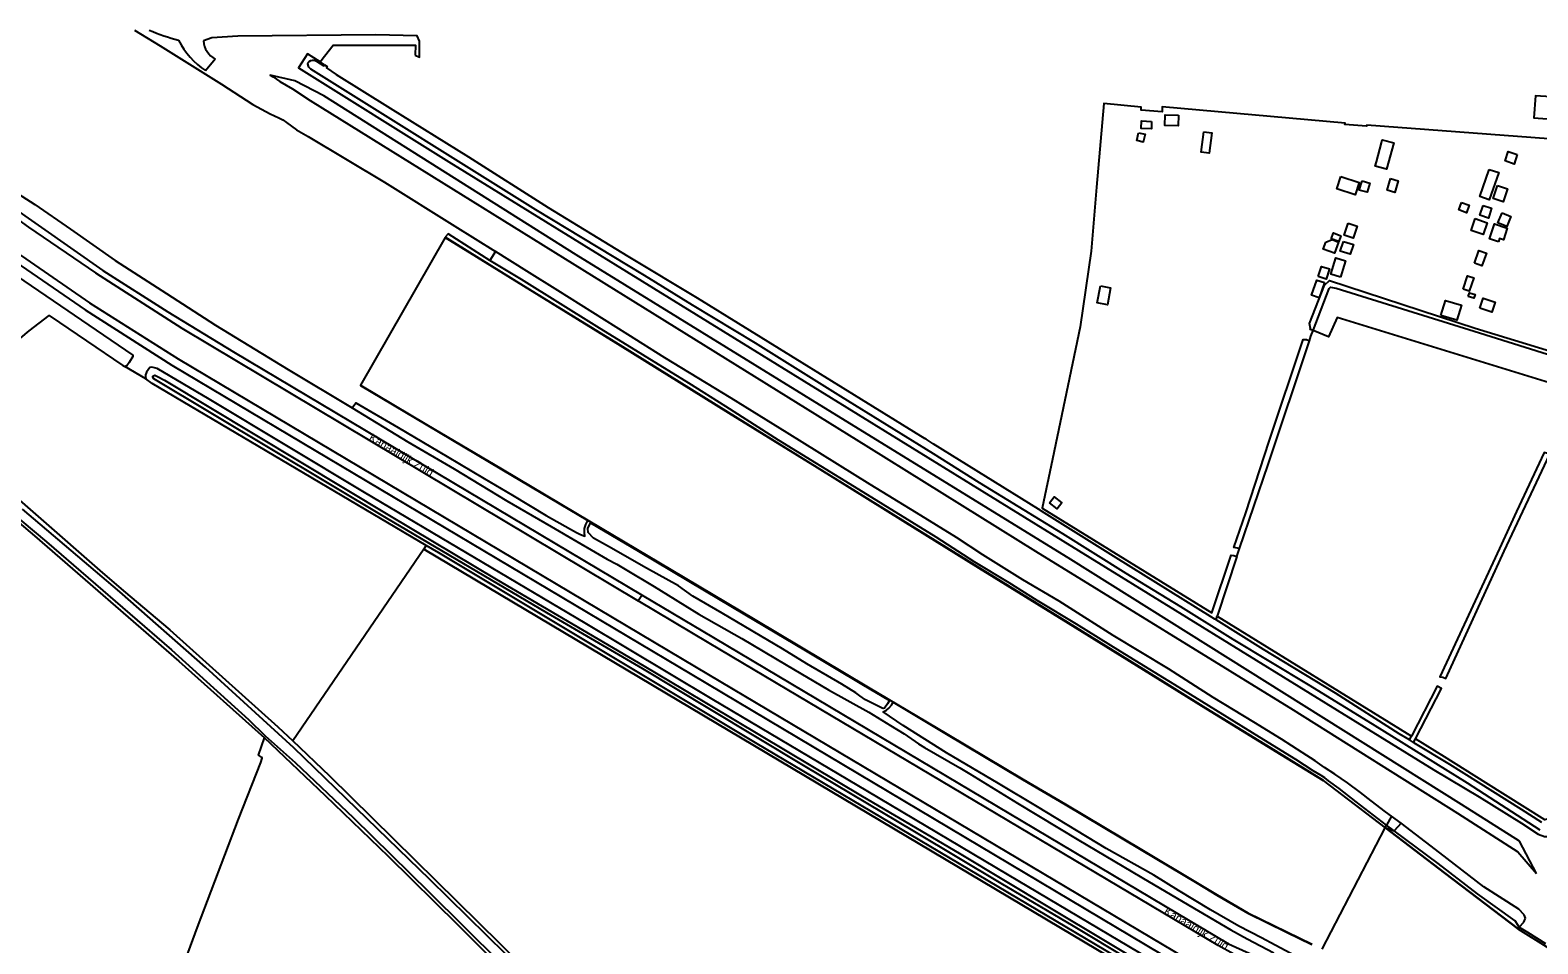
# Model space of a CAD drawing. Extents: x 124000 to 128010, y 398999 to 403000.
# Drawn here: x 124285.1 to 124760.1, y 402711.9 to 403000 of the extents above; entities that cross this region are included whole.
import ezdxf

# ---------------------------------------------------------------- set-up
doc = ezdxf.new("R2010")
doc.units = 0
for name, color, linetype in [('gg-afsc-muur', 7, 'Continuous'), ('gg-anno-openbare ruimte label', 7, 'Continuous'), ('gg-knt-BGT kruinlijn', 7, 'Continuous'), ('gt-grn-bladgrens', 7, 'Continuous'), ('gx-grn-maaiveld', 7, 'Continuous'), ('kenmerkpunt-x pandkandidaat', 7, 'Continuous')]:
    doc.layers.add(name, color=color, linetype=linetype)

msp = doc.modelspace()

# ---------------------------------------------------------------- linework, layer by layer
at = {"layer": 'gg-afsc-muur'}
msp.add_lwpolyline([(124565.53, 402569.05), (124638.31, 402602.47), (124677.36, 402676.7), (124409.1, 402836.39), (124367.85, 402775.92)], dxfattribs=at)
at = {"layer": 'gg-knt-BGT kruinlijn'}
for p, q in [((124441.58, 402924.05), (124431.77, 402930.16)), ((124451.35, 402917.94), (124441.58, 402924.05)), ((124473.39, 402904.08), (124451.35, 402917.94)), ((124485.1, 402896.74), (124473.39, 402904.08)), ((124505.97, 402883.99), (124485.1, 402896.74)), ((124386.61, 402880.89), (124404.09, 402870.22)), ((124523.57, 402873.05), (124505.97, 402883.99)), ((124549.77, 402856.74), (124523.57, 402873.05)), ((124404.09, 402870.22), (124418.69, 402861.65)), ((124418.69, 402861.65), (124435.33, 402851.62)), ((124564.37, 402847.87), (124549.77, 402856.74)), ((124435.33, 402851.62), (124449.3, 402843.47)), ((124576.96, 402840.09), (124564.37, 402847.87)), ((124449.3, 402843.47), (124457.39, 402838.76)), ((124457.39, 402838.76), (124463.09, 402835.46)), ((124585.29, 402834.59), (124576.96, 402840.09)), ((124463.09, 402835.46), (124466.87, 402833.22)), ((124466.87, 402833.22), (124469.93, 402831.62)), ((124597.84, 402826.7), (124585.29, 402834.59)), ((124469.93, 402831.62), (124472.55, 402830.05)), ((124472.55, 402830.05), (124481.68, 402824.6)), ((124481.68, 402824.6), (124495.74, 402815.92)), ((124609.27, 402819.96), (124597.84, 402826.7)), ((124626.32, 402809.2), (124609.27, 402819.96)), ((124495.74, 402815.92), (124509.34, 402808.18)), ((124643.71, 402798.59), (124626.32, 402809.2)), ((124509.34, 402808.18), (124523.28, 402799.95)), ((124523.28, 402799.95), (124536.66, 402792.06)), ((124657.8, 402789.59), (124643.71, 402798.59)), ((124536.66, 402792.06), (124549.34, 402784.96)), ((124670.58, 402781.83), (124657.8, 402789.59)), ((124549.34, 402784.96), (124556.2, 402780.77)), ((124556.2, 402780.77), (124560.43, 402778.19)), ((124679.33, 402776.43), (124670.58, 402781.83)), ((124560.43, 402778.19), (124565.03, 402775.02)), ((124685.82, 402772.22), (124679.33, 402776.43)), ((124565.03, 402775.02), (124566.87, 402773.82)), ((124566.87, 402773.82), (124578.02, 402767.47)), ((124689.94, 402769.64), (124685.82, 402772.22)), ((124578.02, 402767.47), (124581.18, 402765.59)), ((124692.94, 402767.54), (124689.94, 402769.64)), ((124696.13, 402765.4), (124692.94, 402767.54)), ((124581.18, 402765.59), (124596.2, 402756.28)), ((124700.16, 402762.69), (124696.13, 402765.4)), ((124704.28, 402759.61), (124700.16, 402762.69)), ((124707.56, 402757.05), (124704.28, 402759.61)), ((124712.14, 402753.59), (124707.56, 402757.05)), ((124596.2, 402756.28), (124615.53, 402744.64)), ((124713.99, 402752.22), (124712.14, 402753.59)), ((124717.05, 402749.96), (124713.99, 402752.22)), ((124729.26, 402740.65), (124717.05, 402749.96)), ((124615.53, 402744.64), (124637.69, 402731.5)), ((124743.06, 402729.91), (124729.26, 402740.65)), ((124637.69, 402731.5), (124653.15, 402722.38)), ((124754.14, 402722.87), (124743.06, 402729.91)), ((124653.15, 402722.38), (124663.34, 402716.38)), ((124755.75, 402721.09), (124754.14, 402722.87)), ((124755.7, 402718.76), (124756.22, 402720.02)), ((124756.22, 402720.02), (124755.75, 402721.09)), ((124663.34, 402716.38), (124668.51, 402713.5)), ((124754.25, 402717.18), (124755.7, 402718.76)), ((124668.51, 402713.5), (124676.94, 402709.16))]:
    msp.add_line(p, q, dxfattribs=at)
at = {"layer": 'gt-grn-bladgrens'}
for points in [[(124638.44, 402971.23), (124638.34, 402968.88), (124635.13, 402969.01), (124635.23, 402971.36), (124638.44, 402971.23)], [(124646.92, 402973.16), (124646.81, 402969.81), (124642.63, 402969.94), (124642.73, 402973.29), (124646.92, 402973.16)], [(124634.31, 402967.64), (124636.35, 402967.16), (124635.78, 402964.73), (124633.75, 402965.2), (124634.31, 402967.64)], [(124654.89, 402967.91), (124657.37, 402967.59), (124656.54, 402961.24), (124654.06, 402961.57), (124654.89, 402967.91)], [(124709.23, 402958.51), (124710.83, 402964.44), (124711.09, 402965.4), (124714.71, 402964.42), (124712.48, 402956.18), (124708.86, 402957.16), (124709.23, 402958.51)], [(124753.64, 402960.76), (124752.61, 402957.79), (124749.78, 402958.78), (124750.8, 402961.74), (124753.64, 402960.76)], [(124698.07, 402953.85), (124703.8, 402951.99), (124702.54, 402948.09), (124696.8, 402949.95), (124698.07, 402953.85)], [(124704.76, 402952.5), (124707.2, 402951.78), (124706.36, 402948.87), (124703.8, 402949.59), (124704.76, 402952.5)], [(124713.74, 402953.18), (124716.13, 402952.46), (124715.05, 402948.86), (124712.65, 402949.58), (124713.74, 402953.18)], [(124744.8, 402956.11), (124747.78, 402955.08), (124744.82, 402946.51), (124741.84, 402947.54), (124744.8, 402956.11)], [(124747.45, 402950.98), (124750.53, 402949.94), (124749.15, 402945.86), (124746.07, 402946.9), (124747.45, 402950.98)], [(124736.06, 402945.7), (124738.49, 402944.8), (124737.63, 402942.45), (124735.19, 402943.35), (124736.06, 402945.7)], [(124742.85, 402944.75), (124745.56, 402943.85), (124744.54, 402940.77), (124741.84, 402941.66), (124742.85, 402944.75)], [(124748.87, 402942.39), (124751.64, 402941.23), (124750.31, 402938.05), (124747.54, 402939.2), (124748.87, 402942.39)], [(124700.38, 402939.17), (124703.23, 402938.21), (124701.94, 402934.42), (124699.1, 402935.38), (124700.38, 402939.17)], [(124740.38, 402940.57), (124744.17, 402939.29), (124742.9, 402935.53), (124739.11, 402936.81), (124740.38, 402940.57)], [(124747.67, 402933.24), (124744.83, 402934.19), (124746.41, 402938.93), (124750.49, 402937.57), (124749.27, 402933.92), (124748.04, 402934.33), (124747.67, 402933.24)], [(124693.31, 402933.16), (124695.28, 402933.96), (124697.3, 402933.19), (124696.08, 402929.67), (124692.51, 402930.94), (124693.31, 402933.16)], [(124695, 402934.23), (124695.72, 402936.1), (124698.07, 402935.2), (124697.36, 402933.33), (124695, 402934.23)], [(124698.85, 402933.41), (124702, 402932.42), (124701.03, 402929.34), (124697.88, 402930.33), (124698.85, 402933.41)], [(124697.96, 402922.09), (124694.85, 402923.02), (124696.42, 402928.24), (124699.53, 402927.31), (124699.11, 402925.92), (124697.96, 402922.09)], [(124740.12, 402926.51), (124741.55, 402930.49), (124743.9, 402929.64), (124742.47, 402925.67), (124740.12, 402926.51)], [(124690.94, 402922.32), (124691.93, 402925.51), (124694.46, 402924.72), (124693.46, 402921.53), (124690.94, 402922.32)], [(124622.29, 402919.37), (124625.49, 402918.79), (124624.51, 402913.44), (124621.31, 402914.02), (124622.29, 402919.37)], [(124692.86, 402920.4), (124691.19, 402915.61), (124688.83, 402916.43), (124690.5, 402921.22), (124692.86, 402920.4)], [(124736.6, 402918.36), (124737.99, 402922.58), (124739.89, 402921.95), (124738.5, 402917.74), (124736.6, 402918.36)], [(124729.57, 402910.08), (124730.98, 402914.78), (124736.01, 402913.26), (124734.6, 402908.57), (124729.57, 402910.08)], [(124738.16, 402916.04), (124738.55, 402917.23), (124740.31, 402916.65), (124739.92, 402915.47), (124738.16, 402916.04)], [(124741.84, 402912.32), (124742.9, 402915.5), (124746.69, 402914.23), (124745.62, 402911.05), (124741.84, 402912.32)], [(124606.28, 402851.01), (124607.76, 402852.86), (124610.11, 402850.99), (124608.62, 402849.13), (124606.28, 402851.01)]]:
    msp.add_lwpolyline(points, dxfattribs=at)
at = {"layer": 'gx-grn-maaiveld'}
for p, q in [((124343.43, 402990.89), (124340.37, 402987.22)), ((124377.89, 402989.11), (124376.47, 402990.01)), ((124415.85, 402934.62), (124389.2, 402888.07)), ((124415.91, 402934.7), (124415.85, 402934.62)), ((124431.77, 402930.16), (124429.93, 402927.41)), ((124321.59, 402890.03), (124314.94, 402893.98)), ((124409.1, 402836.39), (124367.85, 402775.92)), ((124409.9, 402837.57), (124409.1, 402836.39)), ((124665.28, 402834.08), (124659.12, 402815.2)), ((124665.28, 402834.08), (124666.11, 402836.53)), ((124477.9, 402821.9), (124476.7, 402820.08)), ((124658.75, 402814.06), (124659.12, 402815.2)), ((124659.12, 402815.2), (124720.29, 402777.39)), ((124719.68, 402776.23), (124720.29, 402777.39)), ((124720.97, 402775.45), (124721.56, 402776.6)), ((124713.99, 402752.22), (124712.46, 402749.39)), ((124692.11, 402710.28), (124711.96, 402748.55)), ((124712.02, 402748.63), (124711.96, 402748.55)), ((124712.02, 402748.63), (124712.46, 402749.39)), ((124712.02, 402748.63), (124714.82, 402747.59)), ((124714.82, 402747.59), (124712.46, 402749.39)), ((124717.05, 402749.96), (124714.82, 402747.59)), ((124753.93, 402716.69), (124753.87, 402716.61)), ((124782.91, 402698.47), (124753.87, 402716.61)), ((124754.25, 402717.18), (124753.93, 402716.69))]:
    msp.add_line(p, q, dxfattribs=at)
for points in [[(124177.09, 403000), (124201.04, 402980.26), (124201.21, 402979.46), (124201.06, 402978.81), (124200.35, 402977.63), (124199.48, 402976.7), (124198.83, 402976.53), (124205.66, 402971.29), (124205.33, 402971.77), (124205.48, 402972.74), (124205.78, 402973.13), (124206.35, 402973.85), (124207.07, 402974.53), (124207.71, 402974.7), (124208.36, 402974.55), (124278.51, 402924.15), (124317.47, 402897.55), (124317.48, 402897.07), (124316.26, 402895.2), (124315.58, 402894.15), (124314.94, 402893.98)], [(124185.05, 403000), (124205.46, 402982.49), (124227.88, 402964.98), (124252.06, 402947.14), (124277.29, 402929.12), (124302.4, 402911.83), (124329.76, 402894.35), (124493.58, 402796.84), (124655.63, 402700.24), (124683.08, 402683.99)], [(124189.44, 403000), (124207.96, 402984.68), (124224.59, 402971.51), (124250.18, 402951.8), (124273.41, 402934.91), (124303.77, 402914.06), (124331.75, 402896.36), (124494.98, 402799.16), (124656.76, 402702.88), (124684.55, 402686.41)], [(124203.6, 403000), (124222.23, 402984.89), (124241.95, 402969.25), (124258.36, 402956.93), (124257.55, 402955.93), (124256.78, 402956.44), (124256.16, 402955.47), (124258.63, 402953.76), (124259.26, 402954.71), (124258.52, 402955.25), (124259.27, 402956.25), (124264.29, 402952.48), (124284.62, 402937.93), (124305.65, 402923.48), (124332.89, 402906.08), (124476.7, 402820.08)], [(124207.02, 403000), (124226.77, 402983.96), (124268.23, 402952.11), (124308.04, 402924.26), (124328.44, 402911.14), (124349.17, 402898.63), (124477.9, 402821.9)], [(124318.03, 403000), (124326.06, 402995.05), (124345.35, 402982.94), (124355.3, 402976.6), (124360.75, 402973.58), (124363.43, 402972.3), (124364.72, 402971.68), (124365.87, 402970.88), (124368.99, 402968.62), (124372.66, 402966.43), (124396.7, 402952.06), (124418.86, 402938.22), (124431.77, 402930.16)], [(124406.37, 402992.06), (124407.81, 402991.48), (124407.76, 402996.48), (124407.01, 402998.16), (124393.9, 402998.57), (124350.57, 402998.06), (124342.34, 402997.59), (124339.75, 402996.6)], [(124376.47, 402990.01), (124377.84, 402991.77), (124380.54, 402995.23), (124406.48, 402995.22), (124406.37, 402992.06)], [(124376.47, 402990.01), (124372.44, 402992.56), (124369.64, 402988.13), (124417.06, 402958.53), (124727.32, 402766.8), (124741.62, 402758.33), (124754.97, 402750), (124760.21, 402746.52), (124762.22, 402745.74), (124764.04, 402745.78), (124765.34, 402746.64)], [(124760.8, 402747.83), (124737.91, 402762.63), (124708.01, 402781.23), (124687.88, 402793.62), (124664.17, 402807.85), (124647.58, 402818.24), (124630.45, 402828.69), (124610.48, 402841.24), (124584.21, 402857.33), (124569.76, 402866.39), (124540.55, 402884.45), (124513.66, 402901.27), (124493.76, 402913.25), (124478.63, 402922.6), (124444.45, 402943.38), (124373.59, 402987.65), (124372.95, 402988.34), (124372.76, 402988.69), (124372.63, 402989.35), (124372.74, 402989.78), (124373.04, 402990.13), (124373.5, 402990.42), (124374.04, 402990.53), (124374.71, 402990.5), (124375.33, 402990.26), (124377.61, 402988.71), (124377.89, 402989.11)], [(124759.67, 402734.15), (124754.35, 402744.3), (124736.05, 402755.84), (124612.95, 402833.15), (124528.85, 402884.94), (124457.16, 402929.14), (124377.68, 402979.26), (124368.51, 402984.02), (124360.76, 402985.85), (124361.66, 402985.26), (124363.78, 402983.76), (124367.75, 402981.47), (124373.32, 402977.79), (124484.93, 402908.44), (124549.25, 402868.57), (124601.8, 402835.74), (124683.07, 402785.73), (124734.76, 402753.15), (124753.79, 402740.99), (124759.67, 402734.15)], [(124377.89, 402989.11), (124378.73, 402988.58), (124378.44, 402988.15), (124381.53, 402986.06), (124398.48, 402975.43), (124423.24, 402960.02), (124448.35, 402944.1), (124473.43, 402928.74), (124495.23, 402915.64), (124566.99, 402871.3)], [(124801.68, 402962.73), (124797.95, 402963.35), (124796.92, 402963.2), (124706.25, 402970.07), (124706.17, 402969.71), (124699.33, 402970.21), (124699.36, 402970.63), (124641.74, 402975.78), (124641.79, 402974.22), (124635.11, 402974.72), (124635.16, 402975.7), (124623.36, 402976.92), (124621.07, 402950.49), (124619.4, 402930.34), (124615.96, 402906.44), (124607.17, 402864.79), (124603.93, 402849.31), (124657.39, 402816.27), (124663.5, 402834.51), (124664.33, 402834.4), (124665.28, 402834.08)], [(124816.73, 402975.04), (124809.94, 402975.62), (124806.23, 402975.85), (124797.54, 402976.48), (124770.68, 402978.5), (124759.34, 402979.32), (124758.81, 402972.37), (124796.43, 402969.48), (124804.36, 402968.87)], [(124115.1, 402948.54), (124120.28, 402945.19), (124125.44, 402942.09), (124196.91, 402904.53), (124219.81, 402891.28), (124222.71, 402889.55), (124224.11, 402888.72), (124237.81, 402880.55), (124262.92, 402860.42), (124286.43, 402840.62), (124332, 402801.1), (124358.97, 402776.85)], [(124276.9, 402951.28), (124286.63, 402945.01), (124297.77, 402937.29), (124311.86, 402927.42), (124328.03, 402916.99), (124343.46, 402907), (124366.42, 402893), (124386.61, 402880.89)], [(124415.85, 402934.62), (124440.52, 402919.35), (124470.95, 402900.58), (124505.12, 402879.32), (124533.06, 402862.07), (124560.04, 402845.35), (124583.91, 402830.52), (124612.15, 402813.08), (124635.92, 402798.31), (124655.5, 402786.14), (124677.39, 402772.66), (124692.51, 402763.4), (124711.96, 402748.55)], [(124429.93, 402927.41), (124416.81, 402935.83), (124415.91, 402934.7)], [(124712.02, 402748.63), (124692.57, 402763.49), (124677.44, 402772.74), (124655.55, 402786.22), (124635.98, 402798.39), (124612.2, 402813.17), (124583.97, 402830.61), (124560.09, 402845.44), (124533.11, 402862.15), (124505.17, 402879.41), (124471, 402900.66), (124440.57, 402919.43), (124415.91, 402934.7)], [(124712.46, 402749.39), (124702.92, 402756.68), (124697.55, 402760.87), (124694.15, 402763.38), (124692.96, 402764.28), (124691.8, 402765.03), (124689.35, 402766.52), (124683.86, 402770.07), (124672.46, 402777.05), (124648.48, 402791.93), (124628.62, 402804.06), (124614.74, 402812.71), (124602.36, 402820.22), (124593.51, 402825.76), (124582.75, 402832.3), (124570.51, 402840.11), (124546.17, 402855.13), (124520.9, 402870.78), (124504.26, 402881.34), (124492.62, 402888.67), (124463.64, 402906.55), (124439.94, 402921.4), (124429.93, 402927.41)], [(124689.28, 402905.27), (124688.35, 402905.64), (124688.47, 402905.94), (124688.17, 402907.47), (124692.87, 402919.64), (124694.46, 402921.09), (124740.37, 402906.06), (124772.72, 402896.14)], [(124689.28, 402905.27), (124694.34, 402918.51), (124694.75, 402918.97), (124696.57, 402918.69), (124740.07, 402905.1), (124773.85, 402894.5)], [(124250.82, 402877.56), (124254.94, 402880.81), (124255.47, 402880.64), (124284.84, 402905.17), (124291.1, 402910.04), (124291.4, 402909.81), (124314.29, 402894.3), (124314.94, 402893.98)], [(124776.02, 402885.06), (124696.86, 402909.42), (124694.17, 402903.27), (124689.28, 402905.27)], [(124688.14, 402902.1), (124688.6, 402903.48), (124689.28, 402905.27)], [(124666.11, 402836.53), (124664.29, 402836.89), (124668.06, 402847.87), (124675.47, 402870.42), (124686.19, 402902.5), (124687.2, 402902.43), (124688.14, 402902.1)], [(124666.11, 402836.53), (124675.1, 402863.03), (124688.14, 402902.1)], [(124672.67, 402680.91), (124673.48, 402680.76), (124674.11, 402681.57), (124674.62, 402682.03), (124675.55, 402682.87), (124675.85, 402684), (124673.74, 402685.91), (124634.66, 402709.13), (124592.98, 402733.77), (124549.04, 402759.99), (124500, 402789.06), (124460.01, 402813.06), (124390.44, 402854.28), (124341.47, 402883.66), (124325.09, 402893.29), (124323.47, 402893.76), (124322.83, 402893.59), (124321.72, 402892.13), (124321.63, 402891.88), (124321.41, 402891.32), (124321.42, 402890.84), (124321.59, 402890.03)], [(124409.9, 402837.57), (124323.54, 402888.61), (124321.59, 402890.03)], [(124397.36, 402846.18), (124324.08, 402890.08), (124323.76, 402890.55), (124323.81, 402890.88), (124323.95, 402891.06), (124324.35, 402891.19), (124325.28, 402890.84), (124327.43, 402889.69), (124398.27, 402846.98), (124431.98, 402826.93), (124478.4, 402799.55), (124491.18, 402792.07), (124547.26, 402758.53), (124577.82, 402740.55), (124606.23, 402723.39), (124642.39, 402701.74)], [(124389.2, 402888.07), (124389.15, 402887.98), (124409.89, 402875.64), (124433.75, 402861.45), (124460.76, 402845.38)], [(124389.2, 402888.07), (124409.94, 402875.72), (124433.8, 402861.54), (124461.33, 402845.16), (124486.91, 402829.96), (124513.42, 402814.17), (124549.14, 402792.9), (124573.88, 402778.17), (124597.83, 402763.88), (124611.28, 402755.95), (124635.21, 402741.67), (124652.82, 402731.13), (124659.05, 402727.42), (124668.79, 402721.71), (124680.98, 402715.76), (124689, 402711.81)], [(124386.61, 402880.89), (124387.7, 402882.52), (124401.01, 402874.73), (124416.44, 402865.58), (124428.19, 402858.65), (124437.05, 402853.38), (124447.67, 402847.02), (124455.3, 402842.68), (124457.21, 402841.66), (124458.5, 402840.95), (124459.89, 402840.51), (124459.78, 402841.6), (124459.75, 402842.91), (124460.15, 402844.1), (124460.76, 402845.38)], [(124250.82, 402877.56), (124256.82, 402873.08), (124269.79, 402862.26), (124307.02, 402829.69), (124314.48, 402823.26), (124329.13, 402810.94), (124363.19, 402780.33), (124367.85, 402775.92)], [(124250.69, 402871.76), (124290.22, 402838.67), (124329.65, 402804.68), (124353.92, 402782.64), (124359.12, 402777.54), (124368.64, 402769.16), (124386.97, 402751.63), (124410.76, 402728.32), (124433.1, 402706.19), (124459.33, 402679.42), (124481.18, 402657.4), (124501.14, 402636.54), (124514.53, 402622.95), (124544.3, 402591.8), (124556.05, 402579.81), (124558.52, 402576.52), (124560.19, 402574.09), (124560.63, 402572.84), (124561.51, 402566.37), (124561.77, 402564.18)], [(124658.75, 402814.06), (124658.32, 402814.33), (124657.02, 402815.14), (124627.27, 402833.66), (124603.74, 402848.39), (124603.29, 402848.67), (124602.83, 402848.96), (124569.58, 402869.56), (124567.42, 402871.04), (124566.99, 402871.3)], [(124749.48, 402835.69), (124763.92, 402866.29), (124762.11, 402866.89), (124753.38, 402848.21), (124747.99, 402836.56), (124729.25, 402796.09), (124730.18, 402796.03), (124731.09, 402795.61), (124749.48, 402835.69)], [(124564.54, 402564.85), (124564.23, 402567.23), (124563.67, 402572.46), (124562.88, 402574.96), (124561.87, 402577.1), (124560.36, 402578.99), (124557.53, 402582.7), (124554.71, 402585.59), (124541.77, 402599.32), (124529.41, 402612.36), (124517.41, 402624.8), (124497.69, 402645.48), (124471.64, 402671.97), (124434.97, 402708.74), (124411.08, 402732.27), (124368.2, 402773.77), (124340.36, 402799.17), (124313.37, 402822.93), (124282.65, 402848.98)], [(124649.66, 402695.97), (124613.79, 402717.54), (124591.07, 402730.95), (124563.87, 402747.22), (124528.71, 402768.12), (124499.27, 402785.95), (124478.18, 402798.63), (124447.87, 402816.34), (124397.36, 402846.18)], [(124556.99, 402788.11), (124549.09, 402792.81), (124513.37, 402814.08), (124486.86, 402829.88), (124461.28, 402845.07), (124460.76, 402845.38)], [(124510.28, 402815.79), (124529.39, 402804.41), (124547.18, 402793.81), (124555.83, 402788.66), (124555.23, 402787.58), (124554.28, 402786.29), (124553.83, 402786.15), (124553.5, 402786.24), (124548.29, 402788.92), (124546.49, 402790.12), (124545.22, 402791.06), (124540.88, 402793.8), (124529.85, 402800.19), (124522.15, 402804.98), (124503.09, 402816.16), (124493.91, 402821.5), (124489.42, 402824.76), (124479.31, 402830.36), (124467.29, 402837.21), (124462.59, 402839.85), (124460.87, 402841.67), (124460.84, 402842.91), (124461.69, 402844.7), (124476.82, 402835.71), (124497.57, 402823.36), (124510.28, 402815.79)], [(124409.1, 402836.39), (124677.36, 402676.7), (124638.31, 402602.47), (124565.53, 402569.05)], [(124672.67, 402680.91), (124513.59, 402775.36), (124413.86, 402835.23), (124409.9, 402837.57)], [(124708.93, 402688.76), (124664.28, 402708.74), (124659.35, 402711.44), (124499.02, 402806.74), (124476.7, 402820.08)], [(124477.9, 402821.9), (124500.41, 402808.48), (124662.63, 402711.97), (124664.98, 402710.85), (124725.81, 402683.55), (124730.66, 402681.23), (124731.73, 402680.66), (124740.06, 402676.02)], [(124719.68, 402776.23), (124716.44, 402778.19), (124696.4, 402790.93), (124673.68, 402804.71), (124658.75, 402814.06)], [(124721.56, 402776.6), (124729.77, 402792.44), (124728.44, 402793.13), (124720.29, 402777.39)], [(124686.17, 402706.94), (124685.48, 402707.26), (124677.32, 402711.48), (124673.01, 402713.8), (124665.93, 402717.51), (124656.99, 402722.7), (124646.89, 402728.76), (124639.12, 402733.59), (124624.09, 402741.97), (124602.51, 402755.09), (124590.17, 402762.45), (124573.76, 402772.16), (124560.12, 402780.73), (124553.84, 402785.06), (124554.93, 402785.62), (124555.68, 402786.22), (124556.44, 402787.15), (124556.99, 402788.11)], [(124556.99, 402788.11), (124573.83, 402778.08), (124597.78, 402763.79), (124611.23, 402755.86), (124635.16, 402741.59), (124652.77, 402731.05), (124659, 402727.34), (124668.74, 402721.62), (124680.94, 402715.67), (124688.95, 402711.72)], [(124296.85, 402608.15), (124302.58, 402623.28), (124326.44, 402686.38), (124337.83, 402717.25), (124350.79, 402751.21), (124357.74, 402769.13), (124358.2, 402770.49), (124358.04, 402770.8), (124357.04, 402771.46), (124358.97, 402776.85)], [(124434.84, 402702.93), (124432.07, 402705.7), (124419.95, 402717.86), (124397.96, 402739.52), (124378.17, 402758.59), (124358.97, 402776.85)], [(124565.53, 402569.05), (124565.32, 402571.22), (124564.84, 402574.11), (124562.43, 402579.01), (124558.44, 402583.54), (124557.78, 402584.29), (124557.12, 402585.04), (124551.39, 402590.64), (124535.25, 402607.71), (124519.01, 402624.6), (124502.68, 402641.77), (124491.39, 402653.25), (124479.73, 402665.38), (124439.89, 402705.31), (124379.52, 402764.85), (124367.85, 402775.92)], [(124720.97, 402775.45), (124720.33, 402775.84), (124719.68, 402776.23)], [(124769.21, 402765.94), (124763.56, 402752.23), (124763.09, 402751.22), (124762.26, 402751.04), (124743.75, 402762.7), (124730.7, 402770.95), (124721.56, 402776.6)], [(124720.97, 402775.45), (124732.31, 402768.58), (124754.87, 402754.43), (124761.31, 402750.31)], [(124711.96, 402748.55), (124730.69, 402734.25), (124753.87, 402716.61)], [(124712.02, 402748.63), (124730.75, 402734.33), (124753.91, 402716.71), (124753.93, 402716.69)], [(124754.25, 402717.18), (124754.24, 402717.2), (124753.95, 402717.75), (124752.92, 402719.21), (124741.09, 402727.75), (124728.7, 402737.26), (124714.82, 402747.59)], [(124754.25, 402717.18), (124756.8, 402715.6), (124762.47, 402712.06)]]:
    msp.add_lwpolyline(points, dxfattribs=at)
for centre, radius, start, end in [((124350.74, 403066.29), 72.02, 246.9978, 254.8101), ((124354.08, 403007.96), 24.86, 206.6918, 236.5307), ((124346.57, 402996.96), 6.83, 182.993, 242.6092)]:
    msp.add_arc(centre, radius, start, end, dxfattribs=at)

# ---------------------------------------------------------------- texts
at = {"layer": 'gg-anno-openbare ruimte label'}
for rotation, p in [(329.2, (124391.6, 402870.83)), (329.3, (124642.05, 402721.51))]:
    msp.add_text('Kanaaldijk Zuid', height=2.5, rotation=rotation, dxfattribs=at).set_placement(p)
at = {"layer": 'kenmerkpunt-x pandkandidaat'}
msp.add_text('PNDK', height=0.2, dxfattribs=at).set_placement((124732.42, 402911.57))

doc.saveas('drawing.dxf')
